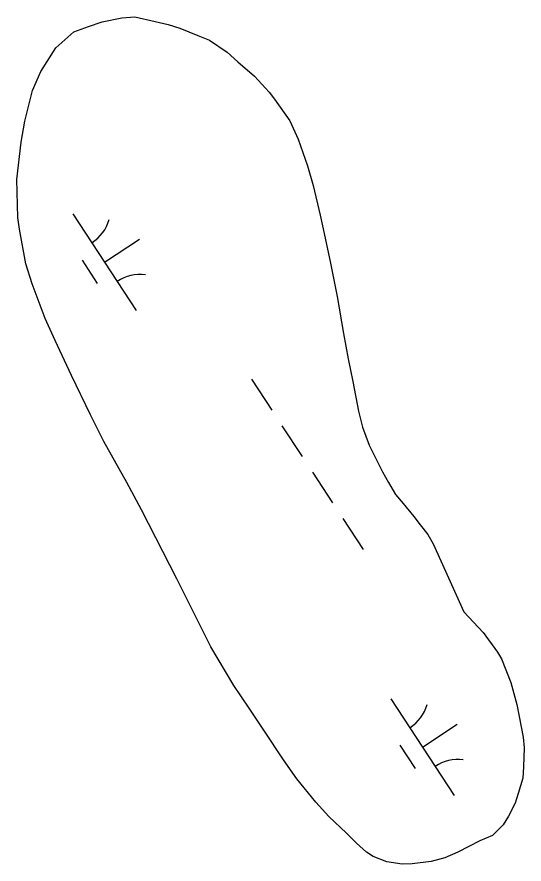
# Model space of a CAD drawing. Extents: x 3945642 to 3966284, y 206476 to 228921.
# Drawn here: x 3954992.6 to 3955211.9, y 225010.9 to 225377.5 of the extents above; entities that cross this region are included whole.
import ezdxf

# ---------------------------------------------------------------- set-up
doc = ezdxf.new("R2010")
doc.units = 0
doc.layers.add('V-TOPO-SHOR', color=7, linetype='Continuous')
doc.layers.add('V-WETL-SWMP', color=7, linetype='Continuous')

msp = doc.modelspace()

# ---------------------------------------------------------------- linework, layer by layer
at = {"layer": 'V-TOPO-SHOR'}
msp.add_lwpolyline([(3955185.89, 225119.99), (3955194.17, 225111.15), (3955200.48, 225102.64), (3955202.14, 225099.68), (3955206.15, 225089.5), (3955208.84, 225079.98), (3955209.86, 225074.71), (3955211.55, 225065.84), (3955211.91, 225061.23), (3955211.63, 225053), (3955211.33, 225048.06), (3955209.39, 225041.47), (3955208.1, 225037.18), (3955205.17, 225031.57), (3955202.89, 225027.93), (3955198.31, 225023.3), (3955192.73, 225020.96), (3955183.21, 225015.97), (3955177.63, 225013.63), (3955171.71, 225011.95), (3955163.49, 225010.92), (3955159.21, 225010.89), (3955152.62, 225011.84), (3955146.69, 225014.11), (3955143.71, 225016.07), (3955139.41, 225019.99), (3955135.11, 225024.25), (3955127.5, 225031.44), (3955121.86, 225037.66), (3955113.58, 225047.82), (3955107.93, 225056.01), (3955099.3, 225068.8), (3955092.99, 225078.3), (3955086.35, 225088.14), (3955076.38, 225104.87), (3955067.72, 225122.26), (3955061.72, 225134.41), (3955055.73, 225146.22), (3955046.41, 225164.27), (3955040.09, 225176.08), (3955030.11, 225193.79), (3955024.44, 225205.28), (3955016.12, 225222.35), (3955009.12, 225237.45), (3955004.78, 225246.97), (3954999.1, 225262.07), (3954996.41, 225270.61), (3954993.69, 225285.74), (3954993, 225290.67), (3954992.58, 225307.13), (3954994.46, 225323.27), (3954996.05, 225332.49), (3954999.27, 225345.68), (3955002.84, 225353.92), (3955009.36, 225364.17), (3955017.22, 225371.12), (3955023.46, 225373.46), (3955029.37, 225375.47), (3955037.92, 225377.17), (3955043.51, 225377.53), (3955052.41, 225375.61), (3955058.01, 225374.33), (3955062.96, 225372.71), (3955070.88, 225369.46), (3955075.83, 225367.52), (3955083.43, 225362.3), (3955088.06, 225358.05), (3955095.34, 225351.83), (3955101.63, 225344.96), (3955103.95, 225342.01), (3955110.59, 225332.5), (3955114.26, 225324.63), (3955118.27, 225313.13), (3955120.63, 225304.59), (3955123.67, 225291.77), (3955124.68, 225287.17), (3955128.06, 225271.72), (3955131.11, 225256.59), (3955133.84, 225240.48), (3955135.88, 225229.63), (3955137.91, 225219.77), (3955140.29, 225206.95), (3955141.98, 225200.05), (3955144.98, 225192.16), (3955147.32, 225187.24), (3955150.65, 225180.68), (3955153.31, 225176.08), (3955156.3, 225170.84), (3955159.62, 225166.91), (3955164.26, 225161.34), (3955166.91, 225157.73), (3955170.23, 225153.47), (3955172.55, 225149.54), (3955185.89, 225119.99)], dxfattribs=at)
at = {"layer": 'V-WETL-SWMP'}
for p, q in [((3955016.77, 225292.37), (3955044.17, 225250.54)), ((3955030.47, 225271.46), (3955045.52, 225281.32)), ((3955020.73, 225272.25), (3955027.3, 225262.21)), ((3955094.05, 225220.7), (3955102.81, 225207.32)), ((3955107.2, 225200.63), (3955115.97, 225187.24)), ((3955120.35, 225180.55), (3955129.12, 225167.17)), ((3955133.5, 225160.47), (3955142.27, 225147.09)), ((3955154.29, 225082.45), (3955181.69, 225040.62)), ((3955167.99, 225061.54), (3955183.04, 225071.4)), ((3955158.25, 225062.33), (3955164.82, 225052.29))]:
    msp.add_line(p, q, dxfattribs=at)
msp.add_lwpolyline([(3955185.89, 225119.99), (3955194.17, 225111.16), (3955200.48, 225102.64), (3955202.14, 225099.68), (3955206.15, 225089.5), (3955208.84, 225079.97), (3955209.86, 225074.71), (3955211.55, 225065.84), (3955211.91, 225061.23), (3955211.63, 225053), (3955211.33, 225048.06), (3955209.39, 225041.47), (3955208.1, 225037.18), (3955205.17, 225031.57), (3955202.89, 225027.93), (3955198.31, 225023.3), (3955192.73, 225020.96), (3955183.21, 225015.97), (3955177.63, 225013.63), (3955171.71, 225011.95), (3955163.49, 225010.92), (3955159.21, 225010.89), (3955152.63, 225011.84), (3955146.69, 225014.11), (3955143.71, 225016.07), (3955139.41, 225019.99), (3955135.11, 225024.25), (3955127.5, 225031.44), (3955121.87, 225037.66), (3955113.58, 225047.82), (3955107.93, 225056.01), (3955099.3, 225068.8), (3955092.99, 225078.31), (3955086.35, 225088.14), (3955076.38, 225104.87), (3955067.72, 225122.26), (3955061.72, 225134.41), (3955055.73, 225146.22), (3955046.41, 225164.27), (3955040.08, 225176.08), (3955030.11, 225193.79), (3955024.44, 225205.28), (3955016.12, 225222.35), (3955009.12, 225237.45), (3955004.78, 225246.97), (3954999.1, 225262.07), (3954996.41, 225270.61), (3954993.69, 225285.74), (3954993, 225290.67), (3954992.58, 225307.13), (3954994.46, 225323.27), (3954996.05, 225332.49), (3954999.26, 225345.68), (3955002.84, 225353.92), (3955009.36, 225364.17), (3955017.22, 225371.12), (3955023.46, 225373.46), (3955029.37, 225375.47), (3955037.92, 225377.17), (3955043.51, 225377.53), (3955052.41, 225375.61), (3955058.01, 225374.33), (3955062.96, 225372.71), (3955070.88, 225369.46), (3955075.83, 225367.52), (3955083.43, 225362.3), (3955088.06, 225358.05), (3955095.34, 225351.83), (3955101.63, 225344.96), (3955103.95, 225342.01), (3955110.59, 225332.5), (3955114.26, 225324.63), (3955118.27, 225313.13), (3955120.63, 225304.59), (3955123.67, 225291.77), (3955124.68, 225287.17), (3955128.06, 225271.72), (3955131.11, 225256.59), (3955133.84, 225240.48), (3955135.88, 225229.63), (3955137.91, 225219.77), (3955140.29, 225206.95), (3955141.98, 225200.05), (3955144.98, 225192.16), (3955147.32, 225187.24), (3955150.65, 225180.68), (3955153.31, 225176.08), (3955156.3, 225170.84), (3955159.62, 225166.91), (3955164.26, 225161.34), (3955166.91, 225157.73), (3955170.23, 225153.47), (3955172.55, 225149.54)], close=True, dxfattribs=at)
for centre, start, end in [((3955015.53, 225294.69), 302.4575, 344.0011), ((3955045.8, 225248.48), 82.4574, 124.0011), ((3955153.05, 225084.77), 302.4575, 344.0011), ((3955183.32, 225038.56), 82.4574, 124.0011)]:
    msp.add_arc(centre, 17.62, start, end, dxfattribs=at)

doc.saveas('drawing.dxf')
